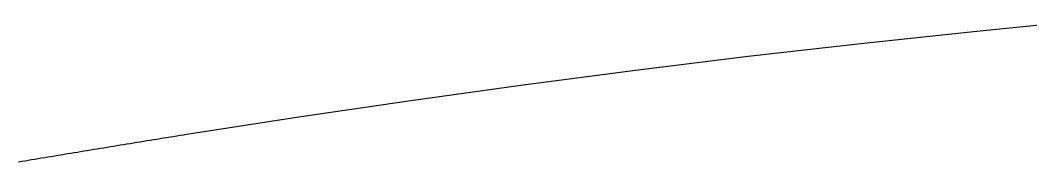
# Model space of a CAD drawing. Extents: x 2071991 to 2268989, y 436479 to 469629.
# Drawn here: x 2228682 to 2229521, y 438749 to 438867 of the extents above; entities that cross this region are included whole.
import ezdxf

# ---------------------------------------------------------------- set-up
doc = ezdxf.new("R2010")
doc.units = 0
doc.layers.add('approx_PSA', color=7, linetype='Continuous')

msp = doc.modelspace()

# ---------------------------------------------------------------- linework, layer by layer
at = {"layer": 'approx_PSA'}
for p, q in [((2229474.48, 438857.71), (2229568.27, 438866.97)), ((2229380.77, 438847.71), (2229474.48, 438857.71)), ((2229287.14, 438836.97), (2229380.77, 438847.71)), ((2229193.59, 438825.5), (2229287.14, 438836.97)), ((2229100.14, 438813.29), (2229193.59, 438825.5)), ((2229006.79, 438800.34), (2229100.14, 438813.29)), ((2228913.54, 438786.66), (2229006.79, 438800.34)), ((2228820.41, 438772.24), (2228913.54, 438786.66)), ((2228814.79, 438771.35), (2228817.64, 438771.8)), ((2228817.64, 438771.8), (2228820.41, 438772.24)), ((2228765, 438763.32), (2228767.76, 438763.77)), ((2228767.76, 438763.77), (2228770.62, 438764.24)), ((2228770.62, 438764.24), (2228773.29, 438764.67)), ((2228773.29, 438764.67), (2228776.03, 438765.12)), ((2228776.03, 438765.12), (2228778.79, 438765.56)), ((2228778.79, 438765.56), (2228781.56, 438766.01)), ((2228781.56, 438766.01), (2228784.41, 438766.47)), ((2228784.41, 438766.47), (2228787.09, 438766.91)), ((2228787.09, 438766.91), (2228789.85, 438767.35)), ((2228789.85, 438767.35), (2228792.6, 438767.79)), ((2228792.6, 438767.79), (2228795.37, 438768.24)), ((2228795.37, 438768.24), (2228798.22, 438768.7)), ((2228798.22, 438768.7), (2228800.98, 438769.14)), ((2228800.98, 438769.14), (2228803.74, 438769.58)), ((2228803.74, 438769.58), (2228806.49, 438770.02)), ((2228806.49, 438770.02), (2228809.27, 438770.47)), ((2228809.27, 438770.47), (2228812.03, 438770.91)), ((2228812.03, 438770.91), (2228814.79, 438771.35)), ((2228713.04, 438754.77), (2228715.78, 438755.23)), ((2228715.78, 438755.23), (2228718.46, 438755.67)), ((2228718.46, 438755.67), (2228721.22, 438756.13)), ((2228721.22, 438756.13), (2228723.98, 438756.58)), ((2228723.98, 438756.58), (2228726.64, 438757.02)), ((2228726.64, 438757.02), (2228729.4, 438757.48)), ((2228729.4, 438757.48), (2228732.08, 438757.92)), ((2228732.08, 438757.92), (2228734.84, 438758.38)), ((2228734.84, 438758.38), (2228737.58, 438758.83)), ((2228737.58, 438758.83), (2228740.34, 438759.28)), ((2228740.34, 438759.28), (2228743.11, 438759.74)), ((2228743.11, 438759.74), (2228745.78, 438760.17)), ((2228745.78, 438760.17), (2228748.53, 438760.63)), ((2228748.53, 438760.63), (2228751.31, 438761.08)), ((2228751.31, 438761.08), (2228754.06, 438761.53)), ((2228754.06, 438761.53), (2228756.81, 438761.98)), ((2228756.81, 438761.98), (2228759.47, 438762.42)), ((2228759.47, 438762.42), (2228762.24, 438762.87)), ((2228762.24, 438762.87), (2228765, 438763.32)), ((2228680.49, 438749.36), (2228683.16, 438749.8)), ((2228683.16, 438749.8), (2228685.92, 438750.26)), ((2228685.92, 438750.26), (2228688.58, 438750.71)), ((2228688.58, 438750.71), (2228691.25, 438751.15)), ((2228691.25, 438751.15), (2228694, 438751.61)), ((2228694, 438751.61), (2228696.76, 438752.07)), ((2228696.76, 438752.07), (2228699.52, 438752.53)), ((2228699.52, 438752.53), (2228702.18, 438752.97)), ((2228702.18, 438752.97), (2228704.85, 438753.41)), ((2228704.85, 438753.41), (2228707.51, 438753.86)), ((2228707.51, 438753.86), (2228710.28, 438754.32)), ((2228710.28, 438754.32), (2228713.04, 438754.77))]:
    msp.add_line(p, q, dxfattribs=at)

doc.saveas('drawing.dxf')
